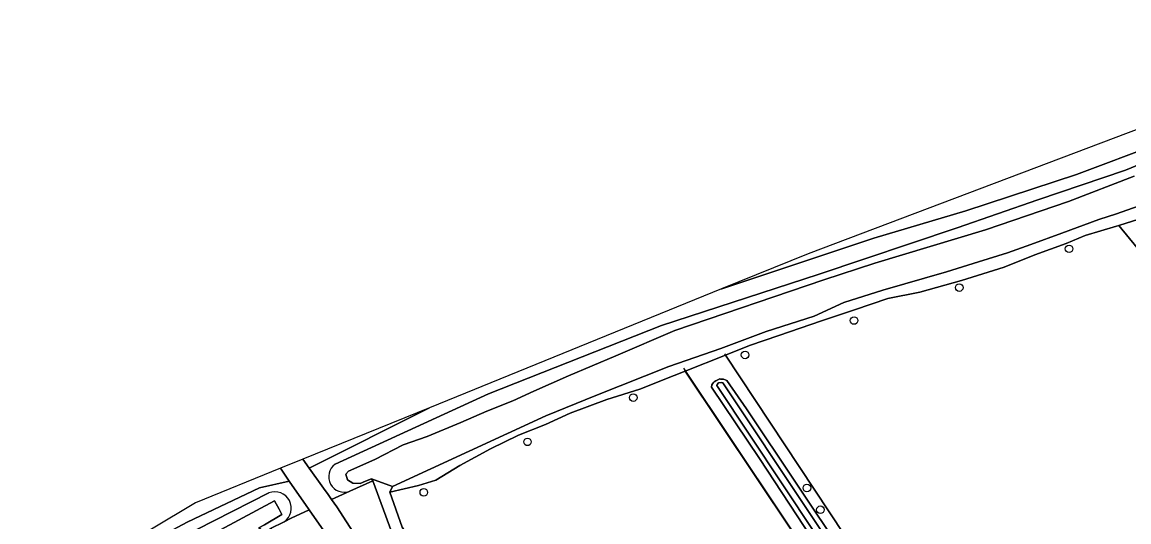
# Model space of a CAD drawing. Extents: x 159626 to 160723, y 388173 to 389416.
# Drawn here: x 159930.1 to 160073, y 388976.7 to 389041.2 of the extents above; entities that cross this region are included whole.
import ezdxf

# ---------------------------------------------------------------- set-up
doc = ezdxf.new("R2010")
doc.units = 0
for name, color, linetype in [('IMGEO_Berm_groen', 7, 'Continuous'), ('IMGEO_Boom', 7, 'Continuous'), ('IMGEO_Fietspad_gesloten', 7, 'Continuous'), ('IMGEO_Grasland_agrarisch', 7, 'Continuous'), ('IMGEO_Grasland_overig', 7, 'Continuous'), ('IMGEO_Hek', 7, 'Continuous'), ('IMGEO_Loofbos', 7, 'Continuous'), ('IMGEO_Oever', 7, 'Continuous'), ('IMGEO_Rijbaan_lokaal_halfverhard', 7, 'Continuous'), ('IMGEO_Rijbaan_lokaal_onverhard', 7, 'Continuous'), ('IMGEO_Waterloop', 7, 'Continuous')]:
    doc.layers.add(name, color=color, linetype=linetype)

msp = doc.modelspace()

# ---------------------------------------------------------------- linework, layer by layer
at = {"layer": 'IMGEO_Berm_groen'}
for points in [[(159977.87, 388975.32), (159975.38, 388981.97), (159972.41, 388980.63), (159970.08, 388979.57), (159970.77, 388978.6), (159992.46, 388944.95), (159999.84, 388933.2), (160018.31, 388904.22), (160022.79, 388897.54)], [(160015.95, 388902.19), (160000, 388927.49), (159990.88, 388941.97), (159970.87, 388972.92), (159967.19, 388978.23), (159964.84, 388977.14), (159963.94, 388976.69), (159962.2, 388975.83), (159963.11, 388975.29), (159967.02, 388974.03), (159969.59, 388971.77), (159974.66, 388963.58), (159983.17, 388949.82), (159989.31, 388941.32), (160009.19, 388908.61), (160015.93, 388898.34), (160019.24, 388892.79), (160020.08, 388891.53), (160020.74, 388892.53), (160020.96, 388893.26), (160020.94, 388894.62)]]:
    msp.add_lwpolyline(points, dxfattribs=at)
at = {"layer": 'IMGEO_Boom'}
for centre in [(160065.3, 389011.94), (160051.11, 389006.93), (160037.53, 389002.68), (160023.46, 388998.24), (160009.02, 388992.73), (159995.37, 388987.01), (160031.45, 388981.05), (159981.98, 388980.49), (160033.18, 388978.25)]:
    msp.add_circle(centre, 0.489, dxfattribs=at)
at = {"layer": 'IMGEO_Fietspad_gesloten'}
msp.add_lwpolyline([(159963.47, 388983.59), (159964.61, 388981.95), (159966.19, 388979.67), (159966.7, 388978.94), (159967.19, 388978.23), (159970.87, 388972.92), (159990.88, 388941.97), (160000, 388927.49), (160015.95, 388902.19), (160020.08, 388895.55), (160022.79, 388897.54), (160018.31, 388904.22), (159999.84, 388933.2), (159992.46, 388944.95), (159970.77, 388978.6), (159970.08, 388979.57), (159969.63, 388980.2), (159969.04, 388981.02), (159967.2, 388983.6), (159966.36, 388984.77)], close=True, dxfattribs=at)
at = {"layer": 'IMGEO_Grasland_agrarisch'}
for points in [[(160176.67, 388888.57), (160165.48, 388901.68), (160150.48, 388919.03), (160150.33, 388919.39), (160150.13, 388919.2), (160083.99, 389000), (160071.74, 389014.96), (160071.43, 389014.86), (160067.36, 389013.64), (160064.93, 389012.64), (160060.86, 389011.18), (160056.93, 389009.57), (160051.42, 389007.86), (160046.04, 389006.33), (160041.88, 389005.53), (160037.59, 389004.07), (160033.35, 389002.62), (160027.83, 389000.74), (160024.02, 388999.44), (160020.93, 388998.22), (160070.78, 388922.86), (160068.84, 388921.76), (160071.37, 388918.21)], [(160015.72, 388996.15), (160014.32, 388995.59), (160009.88, 388993.82), (160005.63, 388992.5), (160000.86, 388990.7), (159997.68, 388989.26), (159994.22, 388987.88), (159990.6, 388986.1), (159986.63, 388983.94), (159983.52, 388982.08), (159981.28, 388981.37), (159977.59, 388980.51), (159979.18, 388975.98), (160000, 388943.56), (160026.55, 388902.21)], [(160071.37, 388918.21), (160068.84, 388921.76), (160066.38, 388920.35), (160015.72, 388996.15)]]:
    msp.add_lwpolyline(points, dxfattribs=at)
at = {"layer": 'IMGEO_Grasland_overig'}
for points in [[(159970.52, 388984.13), (159990.35, 388993.21), (160012.66, 389002.04), (160032.9, 389008.61), (160050.83, 389014.66), (160061.28, 389018.26), (160072.56, 389022.12), (160084.99, 389027.23)], [(160076.79, 389025.52), (160066.26, 389021.53), (160051.98, 389016.85), (160040.07, 389013.3), (160020.47, 389006.78), (160020.43, 389006.77), (159982.7, 388991.42)], [(159982.7, 388991.42), (159967.2, 388983.6), (159969.04, 388981.02), (159969.63, 388980.2), (159970.08, 388979.57), (159972.41, 388980.63)], [(159963.94, 388976.69), (159964.84, 388977.14), (159967.19, 388978.23), (159966.7, 388978.94), (159966.19, 388979.67), (159964.61, 388981.95), (159960.75, 388981.08), (159951.42, 388976.62), (159928.87, 388964.54)], [(159793.24, 388846.78), (159798.4, 388856.74), (159804.06, 388866.06), (159811.55, 388875.15), (159818.71, 388882.44), (159829.75, 388892.25), (159843.29, 388902.61), (159869.03, 388922.43), (159882.51, 388931.88), (159896.66, 388942.23), (159911.17, 388952.42), (159924.85, 388960.68), (159934.5, 388966.24), (159943.3, 388970.91), (159961.99, 388980.42)]]:
    msp.add_lwpolyline(points, dxfattribs=at)
for centre, radius, start, end in [((159971.71, 388982.51), 2.01, 126.2862, 290.4088), ((159962.75, 388978.44), 2.12, 304.2825, 110.9428)]:
    msp.add_arc(centre, radius, start, end, dxfattribs=at)
at = {"layer": 'IMGEO_Hek'}
msp.add_lwpolyline([(160015.49, 388996.51), (160066.38, 388920.35), (160070.78, 388922.86), (160020.84, 388998.36)], dxfattribs=at)
at = {"layer": 'IMGEO_Loofbos'}
for points in [[(160077.06, 389016.97), (160074.28, 389015.78), (160071.74, 389014.96), (160083.99, 389000), (160150.13, 388919.2), (160150.33, 388919.39), (160142.25, 388929.47), (160119.87, 388957.61), (160101.6, 388979.3), (160083.85, 389000.7), (160074.77, 389011.97), (160074.62, 389012.74), (160074.84, 389013.31), (160075.29, 389013.72), (160075.87, 389013.86), (160076.42, 389013.86), (160081.25, 389008.15), (160087.86, 389000), (160124.48, 388954.84), (160133.17, 388944.42), (160135.27, 388946.15), (160091.01, 389000)], [(160020.93, 388998.22), (160015.72, 388996.15), (160066.38, 388920.35), (160068.84, 388921.76), (160070.78, 388922.86)], [(160020.3, 388995.12), (160020.69, 388995.1), (160021.12, 388994.93), (160023.64, 388991.29), (160055.54, 388943.55), (160064.35, 388929.88), (160065.29, 388928.45), (160065.09, 388928.03), (160064.63, 388927.7), (160064.12, 388927.53), (160063.36, 388927.85), (160042.72, 388958.39), (160025.32, 388984.88), (160019.12, 388994.07), (160019.19, 388994.38), (160019.35, 388994.65), (160019.49, 388994.76), (160019.67, 388994.9), (160020.19, 388995.13)]]:
    msp.add_lwpolyline(points, close=True, dxfattribs=at)
at = {"layer": 'IMGEO_Oever'}
for points in [[(160084.99, 389027.23), (160072.56, 389022.12), (160061.28, 389018.26), (160050.83, 389014.66), (160032.9, 389008.61), (160012.66, 389002.04), (159990.35, 388993.21), (159970.52, 388984.13)], [(159972.41, 388980.63), (159975.38, 388981.97), (159975.22, 388982.25), (159974.45, 388981.92), (159973.76, 388981.63), (159972.81, 388981.67), (159972.12, 388982.1), (159971.92, 388982.84), (159972.27, 388983.24), (159975.66, 388984.71), (159979.3, 388986.64), (159982.42, 388987.68), (159986.77, 388989.51), (159990.1, 388990.98), (159993.46, 388992.29), (159996.19, 388993.55), (160000.68, 388995.54), (160006.77, 388998.11), (160014.41, 389001.4), (160033.61, 389007.92), (160040.21, 389010.1), (160054.52, 389014.41), (160065.22, 389018.06), (160073.7, 389021.34)], [(160074.22, 389017.43), (160071.41, 389016.45), (160069.15, 389015.73), (160064.35, 389013.98), (160060.34, 389012.48), (160057.36, 389011.42), (160053.58, 389010.26), (160049.47, 389008.97), (160041.23, 389006.59), (160036.23, 389005.01), (160032.37, 389003.24), (160026.19, 389001.25), (160020.32, 388999.08), (160013.63, 388996.74), (160004.19, 388992.99), (159997.72, 388990.35), (159977.94, 388981.26), (159977.59, 388980.51), (159981.28, 388981.37), (159983.52, 388982.08), (159986.63, 388983.94), (159990.6, 388986.1), (159994.22, 388987.88), (159997.68, 388989.26), (160000.86, 388990.7), (160005.63, 388992.5), (160009.88, 388993.82), (160014.32, 388995.59), (160015.72, 388996.15), (160020.93, 388998.22), (160024.02, 388999.44), (160027.83, 389000.74), (160033.35, 389002.62), (160037.59, 389004.07), (160041.88, 389005.53), (160046.04, 389006.33), (160051.42, 389007.86), (160056.93, 389009.57), (160060.86, 389011.18), (160064.93, 389012.64), (160067.36, 389013.64), (160071.43, 389014.86), (160071.74, 389014.96), (160074.28, 389015.78)], [(159961.99, 388980.42), (159943.3, 388970.91), (159934.5, 388966.24), (159924.85, 388960.68), (159911.17, 388952.42), (159896.66, 388942.23), (159882.51, 388931.88), (159869.03, 388922.43), (159843.29, 388902.61), (159829.75, 388892.25), (159818.71, 388882.44), (159811.55, 388875.15), (159804.06, 388866.06), (159798.4, 388856.74), (159793.24, 388846.78)], [(159793.87, 388845.33), (159799.48, 388856.36), (159802.78, 388861.98), (159810.26, 388871.61), (159814.65, 388877.03), (159816.51, 388878.82), (159822.43, 388884.51), (159826.58, 388888.12), (159842.47, 388900.76), (159846.91, 388904.28), (159858.21, 388913.19), (159877.46, 388927.18), (159897.38, 388941.76), (159912.58, 388952.11), (159931.71, 388963.03), (159947.93, 388971.8), (159955.71, 388975.66), (159962.72, 388979.38), (159963.31, 388978.3), (159963.67, 388977.63), (159961.42, 388976.28), (159960.7, 388975.92), (159961.73, 388975.1)], [(159961.73, 388975.1), (159962.2, 388975.83), (159963.94, 388976.69)]]:
    msp.add_lwpolyline(points, dxfattribs=at)
for points in [[(160021.12, 388994.93), (160020.69, 388995.1), (160020.3, 388995.12), (160020.19, 388995.13), (160019.67, 388994.9), (160019.49, 388994.76), (160019.35, 388994.65), (160019.19, 388994.38), (160019.12, 388994.07), (160025.32, 388984.88), (160042.72, 388958.39), (160063.36, 388927.85), (160064.12, 388927.53), (160064.63, 388927.7), (160065.09, 388928.03), (160065.29, 388928.45), (160064.35, 388929.88), (160055.54, 388943.55), (160023.64, 388991.29)], [(160064.39, 388928.82), (160064.3, 388928.68), (160064.08, 388928.57), (160063.69, 388928.58), (160032.52, 388975.19), (160019.8, 388994.3), (160019.87, 388994.43), (160020.05, 388994.64), (160020.38, 388994.69), (160020.61, 388994.65)]]:
    msp.add_lwpolyline(points, close=True, dxfattribs=at)
for centre, radius, start, end in [((159971.71, 388982.51), 2.01, 126.2862, 290.4088), ((159962.75, 388978.44), 2.12, 304.2825, 110.9428)]:
    msp.add_arc(centre, radius, start, end, dxfattribs=at)
at = {"layer": 'IMGEO_Rijbaan_lokaal_halfverhard'}
for points in [[(160110.7, 389041.22), (160031.6, 389011.31), (160020.43, 389006.77), (160020.47, 389006.78), (160040.07, 389013.3), (160051.98, 389016.85), (160066.26, 389021.53), (160076.79, 389025.52)], [(159966.36, 388984.77), (159967.2, 388983.6), (159982.7, 388991.42), (159966.36, 388984.77)]]:
    msp.add_lwpolyline(points, dxfattribs=at)
at = {"layer": 'IMGEO_Rijbaan_lokaal_onverhard'}
msp.add_lwpolyline([(159928.87, 388964.54), (159951.42, 388976.62), (159960.75, 388981.08), (159964.61, 388981.95), (159963.47, 388983.59), (159952.51, 388979.13), (159907.22, 388952.05), (159835.7, 388900.18), (159811.86, 388879.74), (159798.61, 388858.92), (159780.45, 388823.71), (159743.44, 388710), (159733.6, 388673.66), (159726.07, 388622.77), (159723.8, 388589.08), (159732.88, 388524.72), (159741.59, 388501.25), (159741.96, 388488.76), (159710.93, 388443.71), (159710.05, 388437.2)], dxfattribs=at)
at = {"layer": 'IMGEO_Waterloop'}
for points in [[(160073.7, 389021.34), (160065.22, 389018.06), (160054.52, 389014.41), (160040.21, 389010.1), (160033.61, 389007.92), (160014.41, 389001.4), (160006.77, 388998.11), (160000.68, 388995.54), (159996.19, 388993.55), (159993.46, 388992.29), (159990.1, 388990.98), (159986.77, 388989.51), (159982.42, 388987.68), (159979.3, 388986.64), (159975.66, 388984.71), (159972.27, 388983.24), (159971.92, 388982.84), (159972.12, 388982.1), (159972.81, 388981.67), (159973.76, 388981.63), (159974.45, 388981.92), (159975.22, 388982.25), (159977.94, 388981.26), (159997.72, 388990.35), (160004.19, 388992.99), (160013.63, 388996.74), (160020.32, 388999.08), (160026.19, 389001.25), (160032.37, 389003.24), (160036.23, 389005.01), (160041.23, 389006.59), (160049.47, 389008.97), (160053.58, 389010.26), (160057.36, 389011.42), (160060.34, 389012.48), (160064.35, 389013.98), (160069.15, 389015.73), (160071.41, 389016.45), (160074.22, 389017.43)], [(159977.94, 388981.26), (159975.22, 388982.25), (159975.38, 388981.97), (159977.87, 388975.32), (160000, 388941.01), (160025.58, 388901.35)], [(160026.55, 388902.21), (160000, 388943.56), (159979.18, 388975.98), (159977.59, 388980.51), (159977.94, 388981.26)], [(159928.68, 388956.39), (159941.87, 388963.91), (159954.69, 388970.91), (159958.57, 388973.5), (159960.55, 388974.41), (159961.2, 388974.28), (159961.73, 388975.1), (159960.7, 388975.92), (159961.42, 388976.28), (159963.67, 388977.63), (159963.31, 388978.3), (159962.72, 388979.38), (159955.71, 388975.66), (159947.93, 388971.8), (159931.71, 388963.03), (159912.58, 388952.11)]]:
    msp.add_lwpolyline(points, dxfattribs=at)
msp.add_lwpolyline([(160063.69, 388928.58), (160064.08, 388928.57), (160064.3, 388928.68), (160064.39, 388928.82), (160020.61, 388994.65), (160020.38, 388994.69), (160020.05, 388994.64), (160019.87, 388994.43), (160019.8, 388994.3), (160032.52, 388975.19)], close=True, dxfattribs=at)

doc.saveas('drawing.dxf')
